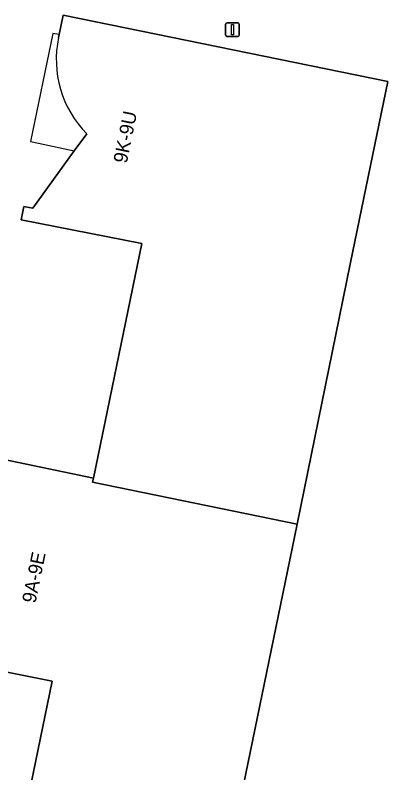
# Model space of a CAD drawing. Extents: x 157692 to 159674, y 381452 to 383291.
# Drawn here: x 158642.7 to 158669.7, y 382506.7 to 382561.6 of the extents above; entities that cross this region are included whole.
import ezdxf

# ---------------------------------------------------------------- set-up
doc = ezdxf.new("R2010")
doc.units = 0
for name, color, linetype in [('IMGEO_Erf', 7, 'Continuous'), ('IMGEO_Lichtmast', 7, 'Continuous'), ('IMGEO_Pand', 7, 'Continuous'), ('IMGEO_Pand_nummerreeks', 7, 'Continuous'), ('IMGEO_Pand_overbouw', 7, 'Continuous')]:
    doc.layers.add(name, color=color, linetype=linetype)

msp = doc.modelspace()

# ---------------------------------------------------------------- linework, layer by layer
at = {"layer": 'IMGEO_Erf'}
for points in [[(158645.881, 382560.004), (158645.919, 382560.219), (158646.209, 382561.632), (158669.746, 382556.836)], [(158669.746, 382556.836), (158667.046, 382543.705), (158666.49, 382540.974), (158663.161, 382524.759), (158658.077, 382500), (158656.92, 382494.363), (158656.645, 382493.021), (158656.359, 382491.63), (158653.663, 382478.545), (158630.135, 382483.344), (158630.328, 382484.306), (158630.47, 382484.285), (158630.999, 382484.165), (158633.978, 382488.36), (158634.812, 382489.522)], [(158639.372, 382528.266), (158639.421, 382528.498), (158639.703, 382529.891), (158648.406, 382528.092), (158651.907, 382545.094), (158643.164, 382546.812), (158643.351, 382547.766), (158643.474, 382547.735), (158644.015, 382547.652), (158647.005, 382551.812), (158647.916, 382553.042)], [(158632.882, 382496.671), (158633.194, 382498.154), (158641.899, 382496.255), (158642.67, 382500), (158645.422, 382513.365), (158636.663, 382515.104), (158636.852, 382516.055), (158636.95, 382516.029), (158637.508, 382515.919), (158640.481, 382520.093), (158641.321, 382521.275)]]:
    msp.add_lwpolyline(points, dxfattribs=at)
msp.add_arc((158653.315, 382558.399), 7.605, 167.8131, 224.7743, dxfattribs=at)
at = {"layer": 'IMGEO_Lichtmast'}
for p, q in [((158657.985, 382560.187), (158657.985, 382560.987)), ((158657.985, 382560.987), (158657.985, 382560.187)), ((158658.085, 382561.087), (158658.875, 382561.087)), ((158658.875, 382561.087), (158658.085, 382561.087)), ((158658.975, 382560.987), (158658.975, 382560.187)), ((158658.975, 382560.187), (158658.975, 382560.987)), ((158658.875, 382560.087), (158658.085, 382560.087)), ((158658.085, 382560.087), (158658.875, 382560.087))]:
    msp.add_line(p, q, dxfattribs=at)
msp.add_lwpolyline([(158658.405, 382560.962), (158658.555, 382560.962), (158658.555, 382560.212), (158658.405, 382560.212), (158658.405, 382560.962)], dxfattribs=at)
for centre, start, end in [((158658.085, 382560.987), 90, 180), ((158658.085, 382560.987), 90, 180), ((158658.875, 382560.987), 0, 90), ((158658.875, 382560.987), 360, 90), ((158658.085, 382560.187), 180, 270), ((158658.085, 382560.187), 180, 270), ((158658.875, 382560.187), 270, 0), ((158658.875, 382560.187), 270, 0)]:
    msp.add_arc(centre, 0.1, start, end, dxfattribs=at)
at = {"layer": 'IMGEO_Pand'}
for points in [[(158647.916, 382553.042), (158647.005, 382551.812), (158644.015, 382547.652), (158643.474, 382547.735), (158643.351, 382547.766), (158643.164, 382546.812), (158651.907, 382545.094), (158648.406, 382528.092), (158648.343, 382527.786), (158663.161, 382524.759), (158666.49, 382540.974), (158667.046, 382543.705), (158669.746, 382556.836), (158646.209, 382561.632), (158645.919, 382560.219), (158645.881, 382560.004)], [(158641.321, 382521.275), (158640.481, 382520.093), (158637.508, 382515.919), (158636.95, 382516.029), (158636.852, 382516.055), (158636.663, 382515.104), (158645.422, 382513.365), (158642.67, 382500), (158641.899, 382496.255), (158641.858, 382496.044), (158656.645, 382493.021), (158656.92, 382494.363), (158658.077, 382500), (158663.161, 382524.759), (158648.343, 382527.786), (158648.406, 382528.092), (158639.703, 382529.891), (158639.421, 382528.498), (158639.372, 382528.266)]]:
    msp.add_lwpolyline(points, dxfattribs=at)
msp.add_arc((158653.315, 382558.399), 7.605, 167.8131, 224.7743, dxfattribs=at)
at = {"layer": 'IMGEO_Pand_overbouw'}
for points in [[(158645.881, 382560.004), (158645.919, 382560.219), (158645.45, 382560.313), (158643.836, 382552.479), (158644.422, 382552.353), (158647.005, 382551.812)], [(158647.005, 382551.812), (158647.916, 382553.042)]]:
    msp.add_lwpolyline(points, dxfattribs=at)
msp.add_arc((158653.315, 382558.399), 7.605, 167.8131, 224.7743, dxfattribs=at)

# ---------------------------------------------------------------- texts
at = {"layer": 'IMGEO_Pand_nummerreeks'}
for s, rotation, p in [('9K-9U', 78.4828, (158650.817, 382550.848)), ('9A-9E', 78.3209, (158644.196, 382518.975))]:
    msp.add_text(s, height=1, rotation=rotation, dxfattribs=at).set_placement(p)

doc.saveas('drawing.dxf')
